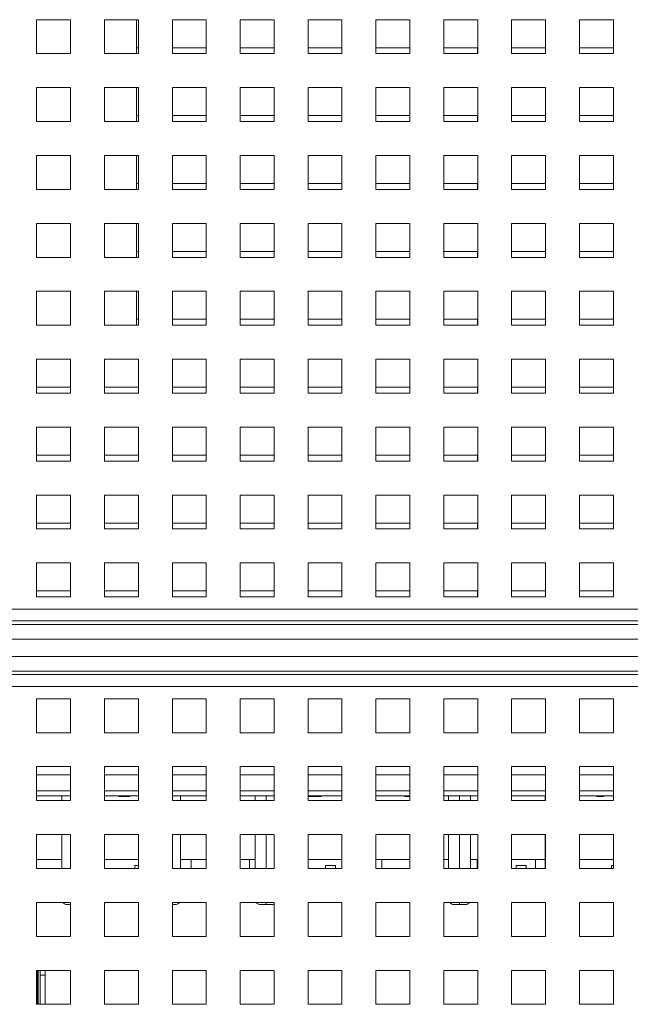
# Model space of a CAD drawing. Header units: inches. Extents: x 1 to 109, y 1 to 85.
# Tile 648 of 656: x 53.36 to 56.36, y 70.03 to 74.87. Entities that reach past the tile are written whole.
import ezdxf

# ---------------------------------------------------------------- set-up
doc = ezdxf.new("R2010")
doc.units = ezdxf.units.IN
doc.header["$MEASUREMENT"] = 0

msp = doc.modelspace()

# ---------------------------------------------------------------- linework, layer by layer
at = {"color": 7, "linetype": 'Continuous', "lineweight": 15, "ltscale": 5}
for p, q in [((53.6056, 74.8681), (53.4389, 74.8681)), ((53.4389, 74.8681), (53.4389, 74.7014)), ((53.6056, 74.7014), (53.6056, 74.8681)), ((53.9389, 74.8681), (53.7722, 74.8681)), ((53.7722, 74.8681), (53.7722, 74.7014)), ((53.9295, 74.8681), (53.9295, 74.7014)), ((53.9389, 74.7014), (53.9389, 74.8681)), ((54.2722, 74.8681), (54.1056, 74.8681)), ((54.1056, 74.8681), (54.1056, 74.7014)), ((54.2722, 74.7014), (54.2722, 74.8681)), ((54.6056, 74.8681), (54.4389, 74.8681)), ((54.4389, 74.8681), (54.4389, 74.7014)), ((54.6056, 74.7014), (54.6056, 74.8681)), ((54.9389, 74.8681), (54.7722, 74.8681)), ((54.7722, 74.8681), (54.7722, 74.7014)), ((54.9389, 74.7014), (54.9389, 74.8681)), ((55.2722, 74.8681), (55.1056, 74.8681)), ((55.1056, 74.8681), (55.1056, 74.7014)), ((55.2722, 74.7014), (55.2722, 74.8681)), ((55.6056, 74.8681), (55.4389, 74.8681)), ((55.4389, 74.8681), (55.4389, 74.7014)), ((55.6056, 74.7014), (55.6056, 74.8681)), ((55.9389, 74.8681), (55.7722, 74.8681)), ((55.7722, 74.8681), (55.7722, 74.7014)), ((55.9389, 74.7014), (55.9389, 74.8681)), ((56.2722, 74.8681), (56.1056, 74.8681)), ((56.1056, 74.8681), (56.1056, 74.7014)), ((56.2722, 74.7014), (56.2722, 74.8681)), ((53.9295, 74.7306), (53.9387, 74.7306)), ((53.9387, 74.7306), (53.9387, 74.7014)), ((54.1056, 74.7306), (54.2721, 74.7306)), ((54.2721, 74.7306), (54.2721, 74.7014)), ((54.4389, 74.7306), (54.6054, 74.7306)), ((54.6054, 74.7306), (54.6054, 74.7014)), ((54.7722, 74.7306), (54.9387, 74.7306)), ((54.9387, 74.7306), (54.9387, 74.7014)), ((55.1056, 74.7306), (55.2721, 74.7306)), ((55.2721, 74.7306), (55.2721, 74.7014)), ((55.4389, 74.7306), (55.6054, 74.7306)), ((55.6054, 74.7306), (55.6054, 74.7014)), ((55.7722, 74.7306), (55.9387, 74.7306)), ((55.9387, 74.7306), (55.9387, 74.7014)), ((56.1056, 74.7306), (56.2721, 74.7306)), ((56.2721, 74.7306), (56.2721, 74.7014)), ((53.4389, 74.7014), (53.6056, 74.7014)), ((53.7722, 74.7014), (53.9389, 74.7014)), ((54.1056, 74.7014), (54.2722, 74.7014)), ((54.4389, 74.7014), (54.6056, 74.7014)), ((54.7722, 74.7014), (54.9389, 74.7014)), ((55.1056, 74.7014), (55.2722, 74.7014)), ((55.4389, 74.7014), (55.6056, 74.7014)), ((55.7722, 74.7014), (55.9389, 74.7014)), ((56.1056, 74.7014), (56.2722, 74.7014)), ((53.6056, 74.5348), (53.4389, 74.5348)), ((53.4389, 74.5348), (53.4389, 74.3681)), ((53.6056, 74.3681), (53.6056, 74.5348)), ((53.9389, 74.5348), (53.7722, 74.5348)), ((53.7722, 74.5348), (53.7722, 74.3681)), ((53.9295, 74.5348), (53.9295, 74.3681)), ((53.9389, 74.3681), (53.9389, 74.5348)), ((54.2722, 74.5348), (54.1056, 74.5348)), ((54.1056, 74.5348), (54.1056, 74.3681)), ((54.2722, 74.3681), (54.2722, 74.5348)), ((54.6056, 74.5348), (54.4389, 74.5348)), ((54.4389, 74.5348), (54.4389, 74.3681)), ((54.6056, 74.3681), (54.6056, 74.5348)), ((54.9389, 74.5348), (54.7722, 74.5348)), ((54.7722, 74.5348), (54.7722, 74.3681)), ((54.9389, 74.3681), (54.9389, 74.5348)), ((55.2722, 74.5348), (55.1056, 74.5348)), ((55.1056, 74.5348), (55.1056, 74.3681)), ((55.2722, 74.3681), (55.2722, 74.5348)), ((55.6056, 74.5348), (55.4389, 74.5348)), ((55.4389, 74.5348), (55.4389, 74.3681)), ((55.6056, 74.3681), (55.6056, 74.5348)), ((55.9389, 74.5348), (55.7722, 74.5348)), ((55.7722, 74.5348), (55.7722, 74.3681)), ((55.9389, 74.3681), (55.9389, 74.5348)), ((56.2722, 74.5348), (56.1056, 74.5348)), ((56.1056, 74.5348), (56.1056, 74.3681)), ((56.2722, 74.3681), (56.2722, 74.5348)), ((53.9295, 74.3973), (53.9387, 74.3973)), ((53.9387, 74.3973), (53.9387, 74.3681)), ((54.1056, 74.3973), (54.2721, 74.3973)), ((54.2721, 74.3973), (54.2721, 74.3681)), ((54.4389, 74.3973), (54.6054, 74.3973)), ((54.6054, 74.3973), (54.6054, 74.3681)), ((54.7722, 74.3973), (54.9387, 74.3973)), ((54.9387, 74.3973), (54.9387, 74.3681)), ((55.1056, 74.3973), (55.2721, 74.3973)), ((55.2721, 74.3973), (55.2721, 74.3681)), ((55.4389, 74.3973), (55.6054, 74.3973)), ((55.6054, 74.3973), (55.6054, 74.3681)), ((55.7722, 74.3973), (55.9387, 74.3973)), ((55.9387, 74.3973), (55.9387, 74.3681)), ((56.1056, 74.3973), (56.2721, 74.3973)), ((56.2721, 74.3973), (56.2721, 74.3681)), ((53.4389, 74.3681), (53.6056, 74.3681)), ((53.7722, 74.3681), (53.9389, 74.3681)), ((54.1056, 74.3681), (54.2722, 74.3681)), ((54.4389, 74.3681), (54.6056, 74.3681)), ((54.7722, 74.3681), (54.9389, 74.3681)), ((55.1056, 74.3681), (55.2722, 74.3681)), ((55.4389, 74.3681), (55.6056, 74.3681)), ((55.7722, 74.3681), (55.9389, 74.3681)), ((56.1056, 74.3681), (56.2722, 74.3681)), ((53.6056, 74.2014), (53.4389, 74.2014)), ((53.4389, 74.2014), (53.4389, 74.0348)), ((53.6056, 74.0348), (53.6056, 74.2014)), ((53.9389, 74.2014), (53.7722, 74.2014)), ((53.7722, 74.2014), (53.7722, 74.0348)), ((53.9295, 74.2014), (53.9295, 74.0348)), ((53.9389, 74.0348), (53.9389, 74.2014)), ((54.2722, 74.2014), (54.1056, 74.2014)), ((54.1056, 74.2014), (54.1056, 74.0348)), ((54.2722, 74.0348), (54.2722, 74.2014)), ((54.6056, 74.2014), (54.4389, 74.2014)), ((54.4389, 74.2014), (54.4389, 74.0348)), ((54.6056, 74.0348), (54.6056, 74.2014)), ((54.9389, 74.2014), (54.7722, 74.2014)), ((54.7722, 74.2014), (54.7722, 74.0348)), ((54.9389, 74.0348), (54.9389, 74.2014)), ((55.2722, 74.2014), (55.1056, 74.2014)), ((55.1056, 74.2014), (55.1056, 74.0348)), ((55.2722, 74.0348), (55.2722, 74.2014)), ((55.6056, 74.2014), (55.4389, 74.2014)), ((55.4389, 74.2014), (55.4389, 74.0348)), ((55.6056, 74.0348), (55.6056, 74.2014)), ((55.9389, 74.2014), (55.7722, 74.2014)), ((55.7722, 74.2014), (55.7722, 74.0348)), ((55.9389, 74.0348), (55.9389, 74.2014)), ((56.2722, 74.2014), (56.1056, 74.2014)), ((56.1056, 74.2014), (56.1056, 74.0348)), ((56.2722, 74.0348), (56.2722, 74.2014)), ((53.9295, 74.0639), (53.9387, 74.0639)), ((53.9387, 74.0639), (53.9387, 74.0348)), ((54.1056, 74.0639), (54.2721, 74.0639)), ((54.2721, 74.0639), (54.2721, 74.0348)), ((54.4389, 74.0639), (54.6054, 74.0639)), ((54.6054, 74.0639), (54.6054, 74.0348)), ((54.7722, 74.0639), (54.9387, 74.0639)), ((54.9387, 74.0639), (54.9387, 74.0348)), ((55.1056, 74.0639), (55.2721, 74.0639)), ((55.2721, 74.0639), (55.2721, 74.0348)), ((55.4389, 74.0639), (55.6054, 74.0639)), ((55.6054, 74.0639), (55.6054, 74.0348)), ((55.7722, 74.0639), (55.9387, 74.0639)), ((55.9387, 74.0639), (55.9387, 74.0348)), ((56.1056, 74.0639), (56.2721, 74.0639)), ((56.2721, 74.0639), (56.2721, 74.0348)), ((53.4389, 74.0348), (53.6056, 74.0348)), ((53.7722, 74.0348), (53.9389, 74.0348)), ((54.1056, 74.0348), (54.2722, 74.0348)), ((54.4389, 74.0348), (54.6056, 74.0348)), ((54.7722, 74.0348), (54.9389, 74.0348)), ((55.1056, 74.0348), (55.2722, 74.0348)), ((55.4389, 74.0348), (55.6056, 74.0348)), ((55.7722, 74.0348), (55.9389, 74.0348)), ((56.1056, 74.0348), (56.2722, 74.0348)), ((53.6056, 73.8681), (53.4389, 73.8681)), ((53.4389, 73.8681), (53.4389, 73.7014)), ((53.6056, 73.7014), (53.6056, 73.8681)), ((53.9389, 73.8681), (53.7722, 73.8681)), ((53.7722, 73.8681), (53.7722, 73.7014)), ((53.9295, 73.8681), (53.9295, 73.7014)), ((53.9389, 73.7014), (53.9389, 73.8681)), ((54.2722, 73.8681), (54.1056, 73.8681)), ((54.1056, 73.8681), (54.1056, 73.7014)), ((54.2722, 73.7014), (54.2722, 73.8681)), ((54.6056, 73.8681), (54.4389, 73.8681)), ((54.4389, 73.8681), (54.4389, 73.7014)), ((54.6056, 73.7014), (54.6056, 73.8681)), ((54.9389, 73.8681), (54.7722, 73.8681)), ((54.7722, 73.8681), (54.7722, 73.7014)), ((54.9389, 73.7014), (54.9389, 73.8681)), ((55.2722, 73.8681), (55.1056, 73.8681)), ((55.1056, 73.8681), (55.1056, 73.7014)), ((55.2722, 73.7014), (55.2722, 73.8681)), ((55.6056, 73.8681), (55.4389, 73.8681)), ((55.4389, 73.8681), (55.4389, 73.7014)), ((55.6056, 73.7014), (55.6056, 73.8681)), ((55.9389, 73.8681), (55.7722, 73.8681)), ((55.7722, 73.8681), (55.7722, 73.7014)), ((55.9389, 73.7014), (55.9389, 73.8681)), ((56.2722, 73.8681), (56.1056, 73.8681)), ((56.1056, 73.8681), (56.1056, 73.7014)), ((56.2722, 73.7014), (56.2722, 73.8681)), ((53.9295, 73.7306), (53.9387, 73.7306)), ((53.9387, 73.7306), (53.9387, 73.7014)), ((54.1056, 73.7306), (54.2721, 73.7306)), ((54.2721, 73.7306), (54.2721, 73.7014)), ((54.4389, 73.7306), (54.6054, 73.7306)), ((54.6054, 73.7306), (54.6054, 73.7014)), ((54.7722, 73.7306), (54.9387, 73.7306)), ((54.9387, 73.7306), (54.9387, 73.7014)), ((55.1056, 73.7306), (55.2721, 73.7306)), ((55.2721, 73.7306), (55.2721, 73.7014)), ((55.4389, 73.7306), (55.6054, 73.7306)), ((55.6054, 73.7306), (55.6054, 73.7014)), ((55.7722, 73.7306), (55.9387, 73.7306)), ((55.9387, 73.7306), (55.9387, 73.7014)), ((56.1056, 73.7306), (56.2721, 73.7306)), ((56.2721, 73.7306), (56.2721, 73.7014)), ((53.4389, 73.7014), (53.6056, 73.7014)), ((53.7722, 73.7014), (53.9389, 73.7014)), ((54.1056, 73.7014), (54.2722, 73.7014)), ((54.4389, 73.7014), (54.6056, 73.7014)), ((54.7722, 73.7014), (54.9389, 73.7014)), ((55.1056, 73.7014), (55.2722, 73.7014)), ((55.4389, 73.7014), (55.6056, 73.7014)), ((55.7722, 73.7014), (55.9389, 73.7014)), ((56.1056, 73.7014), (56.2722, 73.7014)), ((53.6056, 73.5348), (53.4389, 73.5348)), ((53.4389, 73.5348), (53.4389, 73.3681)), ((53.6056, 73.3681), (53.6056, 73.5348)), ((53.9389, 73.5348), (53.7722, 73.5348)), ((53.7722, 73.5348), (53.7722, 73.3681)), ((53.9295, 73.5348), (53.9295, 73.3681)), ((53.9389, 73.3681), (53.9389, 73.5348)), ((54.2722, 73.5348), (54.1056, 73.5348)), ((54.1056, 73.5348), (54.1056, 73.3681)), ((54.2722, 73.3681), (54.2722, 73.5348)), ((54.6056, 73.5348), (54.4389, 73.5348)), ((54.4389, 73.5348), (54.4389, 73.3681)), ((54.6056, 73.3681), (54.6056, 73.5348)), ((54.9389, 73.5348), (54.7722, 73.5348)), ((54.7722, 73.5348), (54.7722, 73.3681)), ((54.9389, 73.3681), (54.9389, 73.5348)), ((55.2722, 73.5348), (55.1056, 73.5348)), ((55.1056, 73.5348), (55.1056, 73.3681)), ((55.2722, 73.3681), (55.2722, 73.5348)), ((55.6056, 73.5348), (55.4389, 73.5348)), ((55.4389, 73.5348), (55.4389, 73.3681)), ((55.6056, 73.3681), (55.6056, 73.5348)), ((55.9389, 73.5348), (55.7722, 73.5348)), ((55.7722, 73.5348), (55.7722, 73.3681)), ((55.9389, 73.3681), (55.9389, 73.5348)), ((56.2722, 73.5348), (56.1056, 73.5348)), ((56.1056, 73.5348), (56.1056, 73.3681)), ((56.2722, 73.3681), (56.2722, 73.5348)), ((53.9295, 73.3973), (53.9387, 73.3973)), ((53.9387, 73.3973), (53.9387, 73.3681)), ((54.1056, 73.3973), (54.2721, 73.3973)), ((54.2721, 73.3973), (54.2721, 73.3681)), ((54.4389, 73.3973), (54.6054, 73.3973)), ((54.6054, 73.3973), (54.6054, 73.3681)), ((54.7722, 73.3973), (54.9387, 73.3973)), ((54.9387, 73.3973), (54.9387, 73.3681)), ((55.1056, 73.3973), (55.2721, 73.3973)), ((55.2721, 73.3973), (55.2721, 73.3681)), ((55.4389, 73.3973), (55.6054, 73.3973)), ((55.6054, 73.3973), (55.6054, 73.3681)), ((55.7722, 73.3973), (55.9387, 73.3973)), ((55.9387, 73.3973), (55.9387, 73.3681)), ((56.1056, 73.3973), (56.2721, 73.3973)), ((56.2721, 73.3973), (56.2721, 73.3681)), ((53.4389, 73.3681), (53.6056, 73.3681)), ((53.7722, 73.3681), (53.9389, 73.3681)), ((54.1056, 73.3681), (54.2722, 73.3681)), ((54.4389, 73.3681), (54.6056, 73.3681)), ((54.7722, 73.3681), (54.9389, 73.3681)), ((55.1056, 73.3681), (55.2722, 73.3681)), ((55.4389, 73.3681), (55.6056, 73.3681)), ((55.7722, 73.3681), (55.9389, 73.3681)), ((56.1056, 73.3681), (56.2722, 73.3681)), ((53.6056, 73.2014), (53.4389, 73.2014)), ((53.4389, 73.2014), (53.4389, 73.0348)), ((53.6056, 73.0348), (53.6056, 73.2014)), ((53.9389, 73.2014), (53.7722, 73.2014)), ((53.7722, 73.2014), (53.7722, 73.0348)), ((53.9389, 73.0348), (53.9389, 73.2014)), ((54.2722, 73.2014), (54.1056, 73.2014)), ((54.1056, 73.2014), (54.1056, 73.0348)), ((54.2722, 73.0348), (54.2722, 73.2014)), ((54.6056, 73.2014), (54.4389, 73.2014)), ((54.4389, 73.2014), (54.4389, 73.0348)), ((54.6056, 73.0348), (54.6056, 73.2014)), ((54.9389, 73.2014), (54.7722, 73.2014)), ((54.7722, 73.2014), (54.7722, 73.0348)), ((54.9389, 73.0348), (54.9389, 73.2014)), ((55.2722, 73.2014), (55.1056, 73.2014)), ((55.1056, 73.2014), (55.1056, 73.0348)), ((55.2722, 73.0348), (55.2722, 73.2014)), ((55.6056, 73.2014), (55.4389, 73.2014)), ((55.4389, 73.2014), (55.4389, 73.0348)), ((55.6056, 73.0348), (55.6056, 73.2014)), ((55.9389, 73.2014), (55.7722, 73.2014)), ((55.7722, 73.2014), (55.7722, 73.0348)), ((55.9389, 73.0348), (55.9389, 73.2014)), ((56.2722, 73.2014), (56.1056, 73.2014)), ((56.1056, 73.2014), (56.1056, 73.0348)), ((56.2722, 73.0348), (56.2722, 73.2014)), ((53.4389, 73.0639), (53.6054, 73.0639)), ((53.4389, 73.0348), (53.6056, 73.0348)), ((53.6054, 73.0639), (53.6054, 73.0348)), ((53.7722, 73.0639), (53.9387, 73.0639)), ((53.7722, 73.0348), (53.9389, 73.0348)), ((53.9387, 73.0639), (53.9387, 73.0348)), ((54.1056, 73.0639), (54.2721, 73.0639)), ((54.1056, 73.0348), (54.2722, 73.0348)), ((54.2721, 73.0639), (54.2721, 73.0348)), ((54.4389, 73.0639), (54.6054, 73.0639)), ((54.4389, 73.0348), (54.6056, 73.0348)), ((54.6054, 73.0639), (54.6054, 73.0348)), ((54.7722, 73.0639), (54.9387, 73.0639)), ((54.7722, 73.0348), (54.9389, 73.0348)), ((54.9387, 73.0639), (54.9387, 73.0348)), ((55.1056, 73.0639), (55.2721, 73.0639)), ((55.1056, 73.0348), (55.2722, 73.0348)), ((55.2721, 73.0639), (55.2721, 73.0348)), ((55.4389, 73.0639), (55.6054, 73.0639)), ((55.4389, 73.0348), (55.6056, 73.0348)), ((55.6054, 73.0639), (55.6054, 73.0348)), ((55.7722, 73.0639), (55.9387, 73.0639)), ((55.7722, 73.0348), (55.9389, 73.0348)), ((55.9387, 73.0639), (55.9387, 73.0348)), ((56.1056, 73.0639), (56.2721, 73.0639)), ((56.1056, 73.0348), (56.2722, 73.0348)), ((56.2721, 73.0639), (56.2721, 73.0348)), ((53.6056, 72.8681), (53.4389, 72.8681)), ((53.4389, 72.8681), (53.4389, 72.7014)), ((53.6056, 72.7014), (53.6056, 72.8681)), ((53.9389, 72.8681), (53.7722, 72.8681)), ((53.7722, 72.8681), (53.7722, 72.7014)), ((53.9389, 72.7014), (53.9389, 72.8681)), ((54.2722, 72.8681), (54.1056, 72.8681)), ((54.1056, 72.8681), (54.1056, 72.7014)), ((54.2722, 72.7014), (54.2722, 72.8681)), ((54.6056, 72.8681), (54.4389, 72.8681)), ((54.4389, 72.8681), (54.4389, 72.7014)), ((54.6056, 72.7014), (54.6056, 72.8681)), ((54.9389, 72.8681), (54.7722, 72.8681)), ((54.7722, 72.8681), (54.7722, 72.7014)), ((54.9389, 72.7014), (54.9389, 72.8681)), ((55.2722, 72.8681), (55.1056, 72.8681)), ((55.1056, 72.8681), (55.1056, 72.7014)), ((55.2722, 72.7014), (55.2722, 72.8681)), ((55.6056, 72.8681), (55.4389, 72.8681)), ((55.4389, 72.8681), (55.4389, 72.7014)), ((55.6056, 72.7014), (55.6056, 72.8681)), ((55.9389, 72.8681), (55.7722, 72.8681)), ((55.7722, 72.8681), (55.7722, 72.7014)), ((55.9389, 72.7014), (55.9389, 72.8681)), ((56.2722, 72.8681), (56.1056, 72.8681)), ((56.1056, 72.8681), (56.1056, 72.7014)), ((56.2722, 72.7014), (56.2722, 72.8681)), ((53.4389, 72.7306), (53.6054, 72.7306)), ((53.4389, 72.7014), (53.6056, 72.7014)), ((53.6054, 72.7306), (53.6054, 72.7014)), ((53.7722, 72.7306), (53.9387, 72.7306)), ((53.7722, 72.7014), (53.9389, 72.7014)), ((53.9387, 72.7306), (53.9387, 72.7014)), ((54.1056, 72.7306), (54.2721, 72.7306)), ((54.1056, 72.7014), (54.2722, 72.7014)), ((54.2721, 72.7306), (54.2721, 72.7014)), ((54.4389, 72.7306), (54.6054, 72.7306)), ((54.4389, 72.7014), (54.6056, 72.7014)), ((54.6054, 72.7306), (54.6054, 72.7014)), ((54.7722, 72.7306), (54.9387, 72.7306)), ((54.7722, 72.7014), (54.9389, 72.7014)), ((54.9387, 72.7306), (54.9387, 72.7014)), ((55.1056, 72.7306), (55.2721, 72.7306)), ((55.1056, 72.7014), (55.2722, 72.7014)), ((55.2721, 72.7306), (55.2721, 72.7014)), ((55.4389, 72.7306), (55.6054, 72.7306)), ((55.4389, 72.7014), (55.6056, 72.7014)), ((55.6054, 72.7306), (55.6054, 72.7014)), ((55.7722, 72.7306), (55.9387, 72.7306)), ((55.7722, 72.7014), (55.9389, 72.7014)), ((55.9387, 72.7306), (55.9387, 72.7014)), ((56.1056, 72.7306), (56.2721, 72.7306)), ((56.1056, 72.7014), (56.2722, 72.7014)), ((56.2721, 72.7306), (56.2721, 72.7014)), ((53.6056, 72.5348), (53.4389, 72.5348)), ((53.4389, 72.5348), (53.4389, 72.3681)), ((53.6056, 72.3681), (53.6056, 72.5348)), ((53.9389, 72.5348), (53.7722, 72.5348)), ((53.7722, 72.5348), (53.7722, 72.3681)), ((53.9389, 72.3681), (53.9389, 72.5348)), ((54.2722, 72.5348), (54.1056, 72.5348)), ((54.1056, 72.5348), (54.1056, 72.3681)), ((54.2722, 72.3681), (54.2722, 72.5348)), ((54.6056, 72.5348), (54.4389, 72.5348)), ((54.4389, 72.5348), (54.4389, 72.3681)), ((54.6056, 72.3681), (54.6056, 72.5348)), ((54.9389, 72.5348), (54.7722, 72.5348)), ((54.7722, 72.5348), (54.7722, 72.3681)), ((54.9389, 72.3681), (54.9389, 72.5348)), ((55.2722, 72.5348), (55.1056, 72.5348)), ((55.1056, 72.5348), (55.1056, 72.3681)), ((55.2722, 72.3681), (55.2722, 72.5348)), ((55.6056, 72.5348), (55.4389, 72.5348)), ((55.4389, 72.5348), (55.4389, 72.3681)), ((55.6056, 72.3681), (55.6056, 72.5348)), ((55.9389, 72.5348), (55.7722, 72.5348)), ((55.7722, 72.5348), (55.7722, 72.3681)), ((55.9389, 72.3681), (55.9389, 72.5348)), ((56.2722, 72.5348), (56.1056, 72.5348)), ((56.1056, 72.5348), (56.1056, 72.3681)), ((56.2722, 72.3681), (56.2722, 72.5348)), ((53.4389, 72.3973), (53.6054, 72.3973)), ((53.4389, 72.3681), (53.6056, 72.3681)), ((53.6054, 72.3973), (53.6054, 72.3681)), ((53.7722, 72.3973), (53.9387, 72.3973)), ((53.7722, 72.3681), (53.9389, 72.3681)), ((53.9387, 72.3973), (53.9387, 72.3681)), ((54.1056, 72.3973), (54.2721, 72.3973)), ((54.1056, 72.3681), (54.2722, 72.3681)), ((54.2721, 72.3973), (54.2721, 72.3681)), ((54.4389, 72.3973), (54.6054, 72.3973)), ((54.4389, 72.3681), (54.6056, 72.3681)), ((54.6054, 72.3973), (54.6054, 72.3681)), ((54.7722, 72.3973), (54.9387, 72.3973)), ((54.7722, 72.3681), (54.9389, 72.3681)), ((54.9387, 72.3973), (54.9387, 72.3681)), ((55.1056, 72.3973), (55.2721, 72.3973)), ((55.1056, 72.3681), (55.2722, 72.3681)), ((55.2721, 72.3973), (55.2721, 72.3681)), ((55.4389, 72.3973), (55.6054, 72.3973)), ((55.4389, 72.3681), (55.6056, 72.3681)), ((55.6054, 72.3973), (55.6054, 72.3681)), ((55.7722, 72.3973), (55.9387, 72.3973)), ((55.7722, 72.3681), (55.9389, 72.3681)), ((55.9387, 72.3973), (55.9387, 72.3681)), ((56.1056, 72.3973), (56.2721, 72.3973)), ((56.1056, 72.3681), (56.2722, 72.3681)), ((56.2721, 72.3973), (56.2721, 72.3681)), ((53.6056, 72.2014), (53.4389, 72.2014)), ((53.4389, 72.2014), (53.4389, 72.0348)), ((53.6056, 72.0348), (53.6056, 72.2014)), ((53.9389, 72.2014), (53.7722, 72.2014)), ((53.7722, 72.2014), (53.7722, 72.0348)), ((53.9389, 72.0348), (53.9389, 72.2014)), ((54.2722, 72.2014), (54.1056, 72.2014)), ((54.1056, 72.2014), (54.1056, 72.0348)), ((54.2722, 72.0348), (54.2722, 72.2014)), ((54.6056, 72.2014), (54.4389, 72.2014)), ((54.4389, 72.2014), (54.4389, 72.0348)), ((54.6056, 72.0348), (54.6056, 72.2014)), ((54.9389, 72.2014), (54.7722, 72.2014)), ((54.7722, 72.2014), (54.7722, 72.0348)), ((54.9389, 72.0348), (54.9389, 72.2014)), ((55.2722, 72.2014), (55.1056, 72.2014)), ((55.1056, 72.2014), (55.1056, 72.0348)), ((55.2722, 72.0348), (55.2722, 72.2014)), ((55.6056, 72.2014), (55.4389, 72.2014)), ((55.4389, 72.2014), (55.4389, 72.0348)), ((55.6056, 72.0348), (55.6056, 72.2014)), ((55.9389, 72.2014), (55.7722, 72.2014)), ((55.7722, 72.2014), (55.7722, 72.0348)), ((55.9389, 72.0348), (55.9389, 72.2014)), ((56.2722, 72.2014), (56.1056, 72.2014)), ((56.1056, 72.2014), (56.1056, 72.0348)), ((56.2722, 72.0348), (56.2722, 72.2014)), ((53.4389, 72.0639), (53.6054, 72.0639)), ((53.4389, 72.0348), (53.6056, 72.0348)), ((53.6054, 72.0639), (53.6054, 72.0348)), ((53.7722, 72.0639), (53.9387, 72.0639)), ((53.7722, 72.0348), (53.9389, 72.0348)), ((53.9387, 72.0639), (53.9387, 72.0348)), ((54.1056, 72.0639), (54.2721, 72.0639)), ((54.1056, 72.0348), (54.2722, 72.0348)), ((54.2721, 72.0639), (54.2721, 72.0348)), ((54.4389, 72.0639), (54.6054, 72.0639)), ((54.4389, 72.0348), (54.6056, 72.0348)), ((54.6054, 72.0639), (54.6054, 72.0348)), ((54.7722, 72.0639), (54.9387, 72.0639)), ((54.7722, 72.0348), (54.9389, 72.0348)), ((54.9387, 72.0639), (54.9387, 72.0348)), ((55.1056, 72.0639), (55.2721, 72.0639)), ((55.1056, 72.0348), (55.2722, 72.0348)), ((55.2721, 72.0639), (55.2721, 72.0348)), ((55.4389, 72.0639), (55.6054, 72.0639)), ((55.4389, 72.0348), (55.6056, 72.0348)), ((55.6054, 72.0639), (55.6054, 72.0348)), ((55.7722, 72.0639), (55.9387, 72.0639)), ((55.7722, 72.0348), (55.9389, 72.0348)), ((55.9387, 72.0639), (55.9387, 72.0348)), ((56.1056, 72.0639), (56.2721, 72.0639)), ((56.1056, 72.0348), (56.2722, 72.0348)), ((56.2721, 72.0639), (56.2721, 72.0348)), ((45.3972, 71.9746), (61.6472, 71.9746)), ((45.3972, 71.9164), (61.6472, 71.9164)), ((45.3972, 71.8999), (61.6472, 71.8999)), ((61.6472, 71.8271), (45.3972, 71.8271)), ((45.3972, 71.7424), (61.6472, 71.7424)), ((61.6472, 71.6696), (45.3972, 71.6696)), ((61.6472, 71.6531), (45.3972, 71.6531)), ((61.6472, 71.5949), (45.3972, 71.5949)), ((53.6056, 71.5348), (53.4389, 71.5348)), ((53.4389, 71.5348), (53.4389, 71.3681)), ((53.6056, 71.3681), (53.6056, 71.5348)), ((53.9389, 71.5348), (53.7722, 71.5348)), ((53.7722, 71.5348), (53.7722, 71.3681)), ((53.9389, 71.3681), (53.9389, 71.5348)), ((54.2722, 71.5348), (54.1056, 71.5348)), ((54.1056, 71.5348), (54.1056, 71.3681)), ((54.2722, 71.3681), (54.2722, 71.5348)), ((54.6056, 71.5348), (54.4389, 71.5348)), ((54.4389, 71.5348), (54.4389, 71.3681)), ((54.6056, 71.3681), (54.6056, 71.5348)), ((54.9389, 71.5348), (54.7722, 71.5348)), ((54.7722, 71.5348), (54.7722, 71.3681)), ((54.9389, 71.3681), (54.9389, 71.5348)), ((55.2722, 71.5348), (55.1056, 71.5348)), ((55.1056, 71.5348), (55.1056, 71.3681)), ((55.2722, 71.3681), (55.2722, 71.5348)), ((55.6056, 71.5348), (55.4389, 71.5348)), ((55.4389, 71.5348), (55.4389, 71.3681)), ((55.6056, 71.3681), (55.6056, 71.5348)), ((55.9389, 71.5348), (55.7722, 71.5348)), ((55.7722, 71.5348), (55.7722, 71.3681)), ((55.9389, 71.3681), (55.9389, 71.5348)), ((56.2722, 71.5348), (56.1056, 71.5348)), ((56.1056, 71.5348), (56.1056, 71.3681)), ((56.2722, 71.3681), (56.2722, 71.5348)), ((53.4389, 71.3681), (53.6056, 71.3681)), ((53.7722, 71.3681), (53.9389, 71.3681)), ((54.1056, 71.3681), (54.2722, 71.3681)), ((54.4389, 71.3681), (54.6056, 71.3681)), ((54.7722, 71.3681), (54.9389, 71.3681)), ((55.1056, 71.3681), (55.2722, 71.3681)), ((55.4389, 71.3681), (55.6056, 71.3681)), ((55.7722, 71.3681), (55.9389, 71.3681)), ((56.1056, 71.3681), (56.2722, 71.3681)), ((53.6056, 71.2014), (53.4389, 71.2014)), ((53.4389, 71.2014), (53.4389, 71.0348)), ((53.6056, 71.0348), (53.6056, 71.2014)), ((53.9389, 71.2014), (53.7722, 71.2014)), ((53.7722, 71.2014), (53.7722, 71.0348)), ((53.9389, 71.0348), (53.9389, 71.2014)), ((54.2722, 71.2014), (54.1056, 71.2014)), ((54.1056, 71.2014), (54.1056, 71.0348)), ((54.2722, 71.0348), (54.2722, 71.2014)), ((54.6056, 71.2014), (54.4389, 71.2014)), ((54.4389, 71.2014), (54.4389, 71.0348)), ((54.6056, 71.0348), (54.6056, 71.2014)), ((54.9389, 71.2014), (54.7722, 71.2014)), ((54.7722, 71.2014), (54.7722, 71.0348)), ((54.9389, 71.0348), (54.9389, 71.2014)), ((55.2722, 71.2014), (55.1056, 71.2014)), ((55.1056, 71.2014), (55.1056, 71.0348)), ((55.2722, 71.0348), (55.2722, 71.2014)), ((55.6056, 71.2014), (55.4389, 71.2014)), ((55.4389, 71.2014), (55.4389, 71.0348)), ((55.6056, 71.0348), (55.6056, 71.2014)), ((55.9389, 71.2014), (55.7722, 71.2014)), ((55.7722, 71.2014), (55.7722, 71.0348)), ((55.9389, 71.0348), (55.9389, 71.2014)), ((56.2722, 71.2014), (56.1056, 71.2014)), ((56.1056, 71.2014), (56.1056, 71.0348)), ((56.2722, 71.0348), (56.2722, 71.2014)), ((53.6056, 71.0829), (53.4389, 71.0829)), ((53.6056, 71.0579), (53.4389, 71.0579)), ((53.5625, 71.0348), (53.5625, 71.0579)), ((53.9389, 71.0829), (53.7722, 71.0829)), ((53.9389, 71.0579), (53.7722, 71.0579)), ((53.8432, 71.0554), (53.8432, 71.0579)), ((53.8497, 71.0554), (53.8497, 71.0579)), ((53.8497, 71.0554), (53.8718, 71.0554)), ((53.8718, 71.0554), (53.8718, 71.0579)), ((53.8718, 71.0554), (53.8856, 71.0554)), ((53.8856, 71.0554), (53.8856, 71.0579)), ((53.8966, 71.0554), (53.8966, 71.0579)), ((54.2722, 71.0829), (54.1056, 71.0829)), ((54.2722, 71.0579), (54.1056, 71.0579)), ((54.1458, 71.0579), (54.1458, 71.0348)), ((54.6056, 71.0829), (54.4389, 71.0829)), ((54.6056, 71.0579), (54.4389, 71.0579)), ((54.5125, 71.0348), (54.5125, 71.0579)), ((54.9389, 71.0829), (54.7722, 71.0829)), ((54.9389, 71.0579), (54.7722, 71.0579)), ((54.7765, 71.0554), (54.7765, 71.0579)), ((54.7765, 71.0554), (54.8126, 71.0554)), ((54.8126, 71.0554), (54.8126, 71.0579)), ((54.8126, 71.0554), (54.8288, 71.0554)), ((54.8288, 71.0554), (54.8288, 71.0579)), ((54.8288, 71.0554), (54.8366, 71.0554)), ((54.8366, 71.0554), (54.8366, 71.0579)), ((55.2722, 71.0829), (55.1056, 71.0829)), ((55.2722, 71.0579), (55.1056, 71.0579)), ((55.2478, 71.0554), (55.2478, 71.0579)), ((55.2478, 71.0554), (55.251, 71.0554)), ((55.2523, 71.0554), (55.2523, 71.0579)), ((55.259, 71.0554), (55.259, 71.0579)), ((55.6056, 71.0829), (55.4389, 71.0829)), ((55.6056, 71.0579), (55.4389, 71.0579)), ((55.4625, 71.0348), (55.4625, 71.0579)), ((55.5708, 71.0579), (55.5708, 71.0348)), ((55.9389, 71.0829), (55.7722, 71.0829)), ((55.9389, 71.0579), (55.7722, 71.0579)), ((55.7729, 71.0554), (55.7729, 71.0579)), ((55.9375, 71.0348), (55.9375, 71.0579)), ((56.2722, 71.0829), (56.1056, 71.0829)), ((56.2722, 71.0579), (56.1056, 71.0579)), ((56.1912, 71.0554), (56.1912, 71.0579)), ((56.1912, 71.0554), (56.2005, 71.0554)), ((56.2005, 71.0554), (56.2005, 71.0579)), ((56.2005, 71.0554), (56.2246, 71.0554)), ((56.2246, 71.0554), (56.2246, 71.0579)), ((53.4389, 71.0348), (53.6056, 71.0348)), ((53.7722, 71.0348), (53.9389, 71.0348)), ((54.1056, 71.0348), (54.2722, 71.0348)), ((54.4389, 71.0348), (54.6056, 71.0348)), ((54.7722, 71.0348), (54.9389, 71.0348)), ((55.1056, 71.0348), (55.2722, 71.0348)), ((55.4389, 71.0348), (55.6056, 71.0348)), ((55.7722, 71.0348), (55.9389, 71.0348)), ((56.1056, 71.0348), (56.2722, 71.0348)), ((53.6056, 70.8681), (53.4389, 70.8681)), ((53.4389, 70.8681), (53.4389, 70.7014)), ((53.5625, 70.7014), (53.5625, 70.8681)), ((53.6056, 70.7014), (53.6056, 70.8681)), ((53.9389, 70.8681), (53.7722, 70.8681)), ((53.7722, 70.8681), (53.7722, 70.7014)), ((53.9389, 70.7014), (53.9389, 70.8681)), ((54.2722, 70.8681), (54.1056, 70.8681)), ((54.1056, 70.8681), (54.1056, 70.7014)), ((54.1458, 70.8681), (54.1458, 70.7014)), ((54.2722, 70.7014), (54.2722, 70.8681)), ((54.6056, 70.8681), (54.4389, 70.8681)), ((54.4389, 70.8681), (54.4389, 70.7014)), ((54.5125, 70.7014), (54.5125, 70.8681)), ((54.6056, 70.7014), (54.6056, 70.8681)), ((54.9389, 70.8681), (54.7722, 70.8681)), ((54.7722, 70.8681), (54.7722, 70.7014)), ((54.9389, 70.7014), (54.9389, 70.8681)), ((55.2722, 70.8681), (55.1056, 70.8681)), ((55.1056, 70.8681), (55.1056, 70.7014)), ((55.2722, 70.7014), (55.2722, 70.8681)), ((55.6056, 70.8681), (55.4389, 70.8681)), ((55.4389, 70.8681), (55.4389, 70.7014)), ((55.4625, 70.7014), (55.4625, 70.8681)), ((55.5708, 70.8681), (55.5708, 70.7014)), ((55.6056, 70.7014), (55.6056, 70.8681)), ((55.9389, 70.8681), (55.7722, 70.8681)), ((55.7722, 70.8681), (55.7722, 70.7014)), ((55.9375, 70.7014), (55.9375, 70.8681)), ((55.9389, 70.7014), (55.9389, 70.8681)), ((56.2722, 70.8681), (56.1056, 70.8681)), ((56.1056, 70.8681), (56.1056, 70.7014)), ((56.2722, 70.7014), (56.2722, 70.8681)), ((53.4389, 70.7454), (53.5625, 70.7454)), ((53.7722, 70.7454), (53.8108, 70.7454)), ((53.8108, 70.7454), (53.935, 70.7454)), ((53.9209, 70.7014), (53.9209, 70.7154)), ((53.9389, 70.7154), (53.9209, 70.7154)), ((53.935, 70.7454), (53.9389, 70.7454)), ((54.1458, 70.7454), (54.2722, 70.7454)), ((54.1979, 70.7454), (54.1979, 70.7014)), ((54.4389, 70.7454), (54.5125, 70.7454)), ((54.4391, 70.7154), (54.4391, 70.7014)), ((54.4846, 70.7014), (54.4846, 70.7454)), ((54.7722, 70.7454), (54.8717, 70.7454)), ((54.8576, 70.7014), (54.8576, 70.7154)), ((54.9074, 70.7154), (54.8576, 70.7154)), ((54.8717, 70.7454), (54.9389, 70.7454)), ((54.9074, 70.7154), (54.9074, 70.7014)), ((55.1056, 70.7454), (55.2158, 70.7454)), ((55.1346, 70.7454), (55.1346, 70.7014)), ((55.2158, 70.7454), (55.2722, 70.7454)), ((55.4389, 70.7454), (55.4625, 70.7454)), ((55.5708, 70.7454), (55.6056, 70.7454)), ((55.6029, 70.7454), (55.6029, 70.7014)), ((55.7722, 70.7454), (55.8084, 70.7454)), ((55.7942, 70.7014), (55.7942, 70.7154)), ((55.8441, 70.7154), (55.7942, 70.7154)), ((55.8084, 70.7454), (55.9375, 70.7454)), ((55.8441, 70.7154), (55.8441, 70.7014)), ((55.8896, 70.7014), (55.8896, 70.7454)), ((56.1056, 70.7454), (56.1524, 70.7454)), ((56.1524, 70.7454), (56.2722, 70.7454)), ((56.2626, 70.7014), (56.2626, 70.7154)), ((56.2722, 70.7154), (56.2626, 70.7154)), ((53.4389, 70.7014), (53.6056, 70.7014)), ((53.7722, 70.7014), (53.9389, 70.7014)), ((54.1056, 70.7014), (54.2722, 70.7014)), ((54.4389, 70.7014), (54.6056, 70.7014)), ((54.7722, 70.7014), (54.9389, 70.7014)), ((55.1056, 70.7014), (55.2722, 70.7014)), ((55.4389, 70.7014), (55.6056, 70.7014)), ((55.7722, 70.7014), (55.9389, 70.7014)), ((56.1056, 70.7014), (56.2722, 70.7014)), ((53.6056, 70.5348), (53.4389, 70.5348)), ((53.4389, 70.5348), (53.4389, 70.3681)), ((53.6056, 70.5246), (53.5875, 70.5246)), ((53.6056, 70.3681), (53.6056, 70.5348)), ((53.9389, 70.5348), (53.7722, 70.5348)), ((53.7722, 70.5348), (53.7722, 70.3681)), ((53.9389, 70.3681), (53.9389, 70.5348)), ((54.2722, 70.5348), (54.1056, 70.5348)), ((54.1056, 70.5348), (54.1056, 70.3681)), ((54.1208, 70.5246), (54.1056, 70.5246)), ((54.2722, 70.3681), (54.2722, 70.5348)), ((54.6056, 70.5348), (54.4389, 70.5348)), ((54.4389, 70.5348), (54.4389, 70.3681)), ((54.5666, 70.5246), (54.5375, 70.5246)), ((54.5958, 70.5246), (54.5666, 70.5246)), ((54.6056, 70.3681), (54.6056, 70.5348)), ((54.9389, 70.5348), (54.7722, 70.5348)), ((54.7722, 70.5348), (54.7722, 70.3681)), ((54.9389, 70.3681), (54.9389, 70.5348)), ((55.2722, 70.5348), (55.1056, 70.5348)), ((55.1056, 70.5348), (55.1056, 70.3681)), ((55.2722, 70.3681), (55.2722, 70.5348)), ((55.6056, 70.5348), (55.4389, 70.5348)), ((55.4389, 70.5348), (55.4389, 70.3681)), ((55.5166, 70.5246), (55.4875, 70.5246)), ((55.5458, 70.5246), (55.5166, 70.5246)), ((55.6056, 70.3681), (55.6056, 70.5348)), ((55.9389, 70.5348), (55.7722, 70.5348)), ((55.7722, 70.5348), (55.7722, 70.3681)), ((55.9389, 70.3681), (55.9389, 70.5348)), ((56.2722, 70.5348), (56.1056, 70.5348)), ((56.1056, 70.5348), (56.1056, 70.3681)), ((56.2722, 70.3681), (56.2722, 70.5348)), ((53.4389, 70.3681), (53.6056, 70.3681)), ((53.7722, 70.3681), (53.9389, 70.3681)), ((54.1056, 70.3681), (54.2722, 70.3681)), ((54.4389, 70.3681), (54.6056, 70.3681)), ((54.7722, 70.3681), (54.9389, 70.3681)), ((55.1056, 70.3681), (55.2722, 70.3681)), ((55.4389, 70.3681), (55.6056, 70.3681)), ((55.7722, 70.3681), (55.9389, 70.3681)), ((56.1056, 70.3681), (56.2722, 70.3681)), ((53.6056, 70.2014), (53.4389, 70.2014)), ((53.4389, 70.2014), (53.4389, 70.0348)), ((53.4439, 70.0348), (53.4439, 70.2014)), ((53.4472, 70.2014), (53.4472, 70.1899)), ((53.4472, 70.0348), (53.4472, 70.1899)), ((53.4556, 70.1783), (53.4556, 70.2014)), ((53.4806, 70.2014), (53.4806, 70.1783)), ((53.6056, 70.0348), (53.6056, 70.2014)), ((53.9389, 70.2014), (53.7722, 70.2014)), ((53.7722, 70.2014), (53.7722, 70.0348)), ((53.9389, 70.0348), (53.9389, 70.2014)), ((54.2722, 70.2014), (54.1056, 70.2014)), ((54.1056, 70.2014), (54.1056, 70.0348)), ((54.2722, 70.0348), (54.2722, 70.2014)), ((54.6056, 70.2014), (54.4389, 70.2014)), ((54.4389, 70.2014), (54.4389, 70.0348)), ((54.6056, 70.0348), (54.6056, 70.2014)), ((54.9389, 70.2014), (54.7722, 70.2014)), ((54.7722, 70.2014), (54.7722, 70.0348)), ((54.9389, 70.0348), (54.9389, 70.2014)), ((55.2722, 70.2014), (55.1056, 70.2014)), ((55.1056, 70.2014), (55.1056, 70.0348)), ((55.2722, 70.0348), (55.2722, 70.2014)), ((55.6056, 70.2014), (55.4389, 70.2014)), ((55.4389, 70.2014), (55.4389, 70.0348)), ((55.6056, 70.0348), (55.6056, 70.2014)), ((55.9389, 70.2014), (55.7722, 70.2014)), ((55.7722, 70.2014), (55.7722, 70.0348)), ((55.9389, 70.0348), (55.9389, 70.2014)), ((56.2722, 70.2014), (56.1056, 70.2014)), ((56.1056, 70.2014), (56.1056, 70.0348)), ((56.2722, 70.0348), (56.2722, 70.2014)), ((53.4806, 70.1783), (53.4556, 70.1783)), ((53.4556, 70.0348), (53.4556, 70.1783)), ((53.4806, 70.1783), (53.4806, 70.0348)), ((53.4389, 70.0348), (53.6056, 70.0348)), ((53.7722, 70.0348), (53.9389, 70.0348)), ((54.1056, 70.0348), (54.2722, 70.0348)), ((54.4389, 70.0348), (54.6056, 70.0348)), ((54.7722, 70.0348), (54.9389, 70.0348)), ((55.1056, 70.0348), (55.2722, 70.0348)), ((55.4389, 70.0348), (55.6056, 70.0348)), ((55.7722, 70.0348), (55.9389, 70.0348)), ((56.1056, 70.0348), (56.2722, 70.0348))]:
    msp.add_line(p, q, dxfattribs=at)
at = {"color": 8, "linetype": 'Continuous', "lineweight": 15, "ltscale": 5}
for p, q in [((53.6056, 71.1619), (53.4389, 71.1619)), ((53.9389, 71.1619), (53.7722, 71.1619)), ((54.2722, 71.1619), (54.1056, 71.1619)), ((54.6056, 71.1619), (54.4389, 71.1619)), ((54.9389, 71.1619), (54.7722, 71.1619)), ((55.2722, 71.1619), (55.1056, 71.1619)), ((55.6056, 71.1619), (55.4389, 71.1619)), ((55.9389, 71.1619), (55.7722, 71.1619)), ((56.2722, 71.1619), (56.1056, 71.1619)), ((54.5666, 71.0348), (54.5666, 71.0579)), ((55.5166, 71.0348), (55.5166, 71.0579)), ((54.5666, 70.7014), (54.5666, 70.8681)), ((55.5166, 70.7014), (55.5166, 70.8681)), ((54.5666, 70.5348), (54.5666, 70.5246)), ((55.5166, 70.5348), (55.5166, 70.5246)), ((53.4472, 70.1899), (53.4439, 70.1899))]:
    msp.add_line(p, q, dxfattribs=at)
at = {"color": 7, "linetype": 'Continuous', "lineweight": 15, "ltscale": 25}
for centre, start, end in [((53.5875, 70.5496), 216.4365, 270), ((54.1208, 70.5496), 270, 323.5635), ((54.5375, 70.5496), 216.4365, 270), ((54.5958, 70.5496), 270, 292.9545), ((55.4875, 70.5496), 216.4365, 270), ((55.5458, 70.5496), 270, 323.5635)]:
    msp.add_arc(centre, 0.025, start, end, dxfattribs=at)
at = {"color": 7, "linetype": 'Continuous', "lineweight": 15, "ltscale": 5}
for points, knots in [([(53.8432, 71.0554), (53.8438, 71.0554), (53.8449, 71.0554), (53.8483, 71.0554), (53.8497, 71.0554)], [0, 0, 0, 0, 0.558467, 1, 1, 1, 1]), ([(53.8885, 71.0554), (53.8894, 71.0554), (53.8927, 71.0554), (53.8958, 71.0554), (53.8963, 71.0554), (53.8966, 71.0554)], [0, 0, 0, 0, 0.145293, 0.572371, 1, 1, 1, 1]), ([(55.2523, 71.0554), (55.2529, 71.0554), (55.2539, 71.0554), (55.2574, 71.0554), (55.259, 71.0554)], [0, 0, 0, 0, 0.560116, 1, 1, 1, 1]), ([(55.259, 71.0554), (55.262, 71.0554), (55.266, 71.0554), (55.2711, 71.0554), (55.2722, 71.0554)], [0, 0, 0, 0, 0.777753, 1, 1, 1, 1])]:
    msp.add_open_spline(points, degree=3, knots=knots, dxfattribs=at)

doc.saveas('drawing.dxf')
